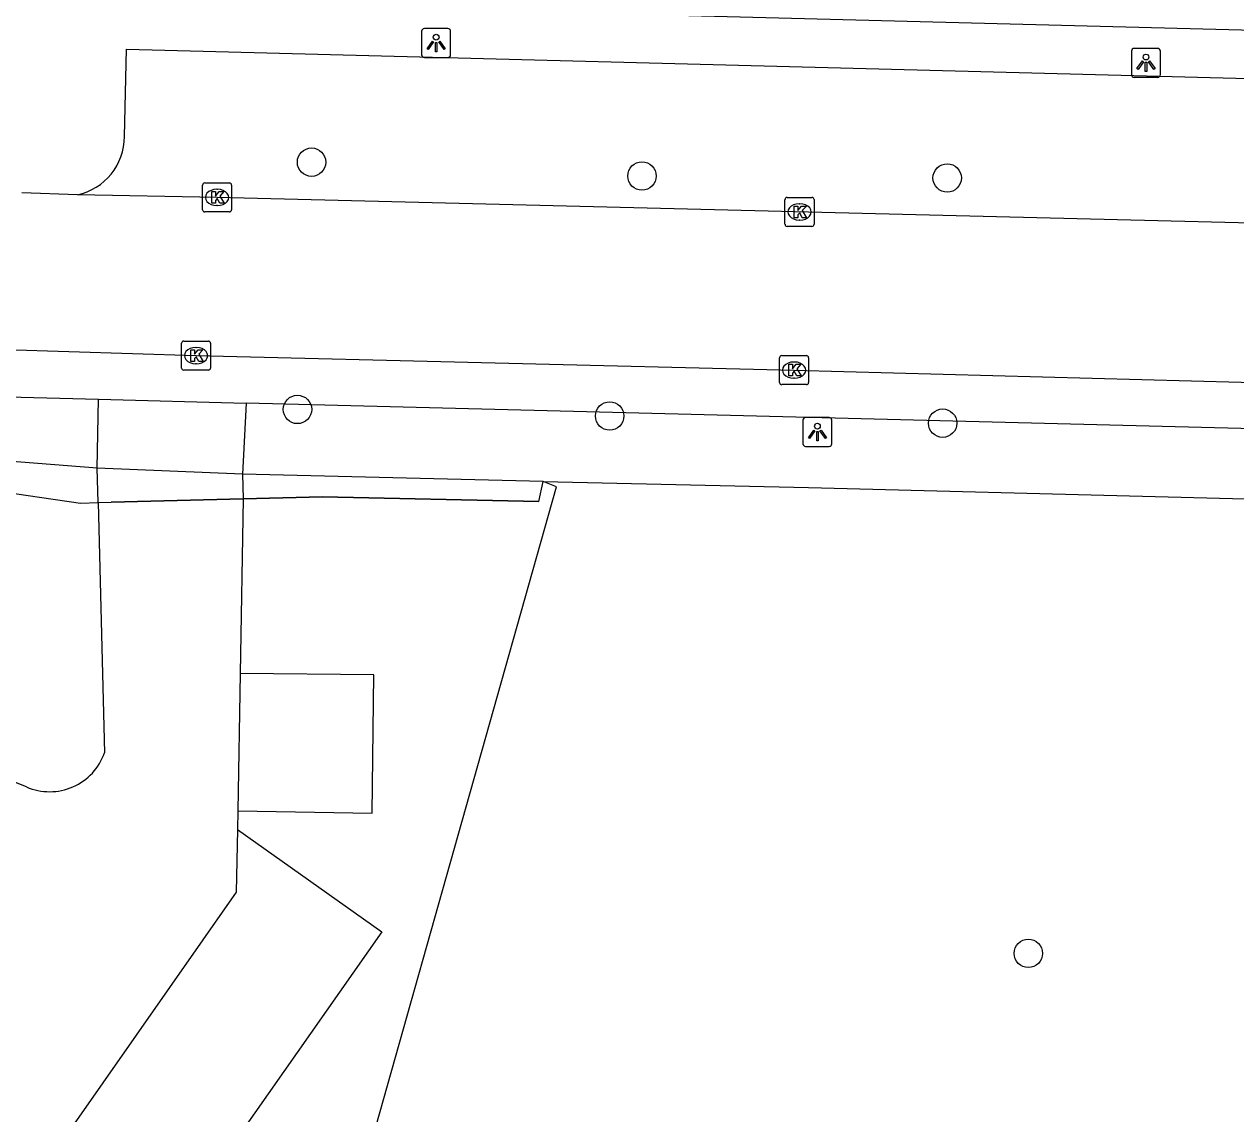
# Model space of a CAD drawing. Extents: x 160026 to 161302, y 384757 to 385701.
# Drawn here: x 160510.48 to 160552.18, y 384876.9 to 384914.41 of the extents above; entities that cross this region are included whole.
import ezdxf

# ---------------------------------------------------------------- set-up
doc = ezdxf.new("R2010")
doc.units = 0
for name, color, linetype in [('IMGEO_Boom', 7, 'Continuous'), ('IMGEO_Grasland_overig', 7, 'Continuous'), ('IMGEO_Groenvoorziening', 7, 'Continuous'), ('IMGEO_Hek', 7, 'Continuous'), ('IMGEO_Kolk', 7, 'Continuous'), ('IMGEO_Lichtpunt', 7, 'Continuous'), ('IMGEO_Parkeervlak_open', 7, 'Continuous'), ('IMGEO_Rijbaan_lokaal_open', 7, 'Continuous'), ('IMGEO_Voetpad_open', 7, 'Continuous')]:
    doc.layers.add(name, color=color, linetype=linetype)

msp = doc.modelspace()

# ---------------------------------------------------------------- linework, layer by layer
at = {"layer": 'IMGEO_Boom'}
for centre in [(160520.366, 384909.661), (160531.739, 384909.183), (160542.247, 384909.117), (160519.881, 384901.148), (160530.628, 384900.923), (160542.089, 384900.675), (160545.039, 384882.422)]:
    msp.add_circle(centre, 0.489, dxfattribs=at)
at = {"layer": 'IMGEO_Grasland_overig'}
for points in [[(160484.944, 384822.805), (160491.35, 384831.882), (160500, 384844.139), (160506.846, 384853.84), (160513.427, 384863.164), (160522.58, 384876.446), (160528.803, 384898.479), (160528.344, 384898.663)], [(160518.016, 384898.065), (160520.74, 384898.134), (160528.187, 384897.98), (160528.344, 384898.663)]]:
    msp.add_lwpolyline(points, dxfattribs=at)
at = {"layer": 'IMGEO_Groenvoorziening'}
msp.add_lwpolyline([(160489.29, 384903.178), (160489.086, 384903.261), (160488.915, 384902.842), (160494.932, 384900.485), (160512.413, 384897.924), (160513.017, 384897.939)], dxfattribs=at)
at = {"layer": 'IMGEO_Hek'}
for points in [[(160528.187, 384897.98), (160520.74, 384898.134), (160518.016, 384898.065)], [(160518.016, 384898.065), (160513.469, 384897.951)]]:
    msp.add_lwpolyline(points, dxfattribs=at)
at = {"layer": 'IMGEO_Kolk'}
for p, q in [((160516.688, 384908.946), (160517.54, 384908.946)), ((160516.613, 384908.02), (160516.613, 384908.872)), ((160517.101, 384908.726), (160517.126, 384908.726)), ((160517.614, 384908.872), (160517.614, 384908.02)), ((160517.124, 384908.166), (160517.099, 384908.166)), ((160536.663, 384907.521), (160536.663, 384908.373)), ((160536.738, 384908.447), (160537.59, 384908.447)), ((160537.151, 384908.227), (160537.176, 384908.227)), ((160537.664, 384908.373), (160537.664, 384907.521)), ((160517.54, 384907.946), (160516.688, 384907.946)), ((160537.59, 384907.447), (160536.738, 384907.447)), ((160537.174, 384907.667), (160537.149, 384907.667)), ((160515.889, 384902.574), (160515.889, 384903.426)), ((160515.964, 384903.5), (160516.816, 384903.5)), ((160516.377, 384903.28), (160516.402, 384903.28)), ((160516.89, 384903.426), (160516.89, 384902.574)), ((160516.4, 384902.72), (160516.375, 384902.72)), ((160536.475, 384902.075), (160536.475, 384902.927)), ((160536.55, 384903.001), (160537.402, 384903.001)), ((160536.963, 384902.781), (160536.988, 384902.781)), ((160537.476, 384902.927), (160537.476, 384902.075)), ((160516.816, 384902.5), (160515.964, 384902.5)), ((160537.402, 384902.001), (160536.55, 384902.001)), ((160536.986, 384902.221), (160536.961, 384902.221))]:
    msp.add_line(p, q, dxfattribs=at)
for points in [[(160516.688, 384908.946), (160517.54, 384908.946)], [(160516.613, 384908.02), (160516.613, 384908.872)], [(160516.934, 384908.646), (160517.057, 384908.646), (160517.057, 384908.495), (160517.187, 384908.646), (160517.351, 384908.646), (160517.205, 384908.495), (160517.358, 384908.246), (160517.206, 384908.246), (160517.121, 384908.41), (160517.057, 384908.343), (160517.057, 384908.246), (160516.934, 384908.246), (160516.934, 384908.646)], [(160517.614, 384908.872), (160517.614, 384908.02)], [(160536.663, 384907.521), (160536.663, 384908.373)], [(160536.738, 384908.447), (160537.59, 384908.447)], [(160536.984, 384908.147), (160537.107, 384908.147), (160537.107, 384907.996), (160537.237, 384908.147), (160537.401, 384908.147), (160537.255, 384907.996), (160537.408, 384907.747), (160537.256, 384907.747), (160537.171, 384907.911), (160537.107, 384907.844), (160537.107, 384907.747), (160536.984, 384907.747), (160536.984, 384908.147)], [(160537.664, 384908.373), (160537.664, 384907.521)], [(160517.54, 384907.946), (160516.688, 384907.946)], [(160537.59, 384907.447), (160536.738, 384907.447)], [(160515.889, 384902.574), (160515.889, 384903.426)], [(160515.964, 384903.5), (160516.816, 384903.5)], [(160516.21, 384903.2), (160516.333, 384903.2), (160516.333, 384903.049), (160516.463, 384903.2), (160516.627, 384903.2), (160516.481, 384903.049), (160516.634, 384902.8), (160516.482, 384902.8), (160516.397, 384902.964), (160516.333, 384902.897), (160516.333, 384902.8), (160516.21, 384902.8), (160516.21, 384903.2)], [(160516.89, 384903.426), (160516.89, 384902.574)], [(160536.475, 384902.075), (160536.475, 384902.927)], [(160536.55, 384903.001), (160537.402, 384903.001)], [(160536.796, 384902.701), (160536.919, 384902.701), (160536.919, 384902.55), (160537.049, 384902.701), (160537.213, 384902.701), (160537.067, 384902.55), (160537.22, 384902.301), (160537.068, 384902.301), (160536.983, 384902.465), (160536.919, 384902.398), (160536.919, 384902.301), (160536.796, 384902.301), (160536.796, 384902.701)], [(160537.476, 384902.927), (160537.476, 384902.075)], [(160516.816, 384902.5), (160515.964, 384902.5)], [(160537.402, 384902.001), (160536.55, 384902.001)]]:
    msp.add_lwpolyline(points, dxfattribs=at)
for centre, start, end in [((160516.69, 384908.87), 91.552, 178.448), ((160516.69, 384908.87), 91.552, 178.448), ((160517.538, 384908.87), 1.552, 88.448), ((160517.538, 384908.87), 1.552, 88.448), ((160536.74, 384908.371), 91.552, 178.448), ((160536.74, 384908.371), 91.552, 178.448), ((160537.588, 384908.371), 1.552, 88.448), ((160537.588, 384908.371), 1.552, 88.448), ((160516.69, 384908.022), 181.552, 268.448), ((160516.69, 384908.022), 181.552, 268.448), ((160517.538, 384908.022), 271.552, 358.448), ((160517.538, 384908.022), 271.552, 358.448), ((160536.74, 384907.523), 181.552, 268.448), ((160536.74, 384907.523), 181.552, 268.448), ((160537.588, 384907.523), 271.552, 358.448), ((160537.588, 384907.523), 271.552, 358.448), ((160515.966, 384903.424), 91.552, 178.448), ((160515.966, 384903.424), 91.552, 178.448), ((160516.814, 384903.424), 1.552, 88.448), ((160516.814, 384903.424), 1.552, 88.448), ((160536.552, 384902.925), 91.552, 178.448), ((160536.552, 384902.925), 91.552, 178.448), ((160537.4, 384902.925), 1.552, 88.448), ((160537.4, 384902.925), 1.552, 88.448), ((160515.966, 384902.576), 181.552, 268.448), ((160515.966, 384902.576), 181.552, 268.448), ((160516.814, 384902.576), 271.552, 358.448), ((160516.814, 384902.576), 271.552, 358.448), ((160536.552, 384902.077), 181.552, 268.448), ((160536.552, 384902.077), 181.552, 268.448), ((160537.4, 384902.077), 271.552, 358.448), ((160537.4, 384902.077), 271.552, 358.448)]:
    msp.add_arc(centre, 0.0765, start, end, dxfattribs=at)
for centre, major_axis, ratio, start_param, end_param in [((160517.1, 384908.446), (-0.387, 0.002), 0.722429, 4.712389, 7.853982), ((160517.125, 384908.446), (-0.39, 0.002), 0.717154, 1.570796, 4.712389), ((160537.15, 384907.947), (-0.387, 0.002), 0.722429, 4.712389, 7.853982), ((160537.175, 384907.947), (-0.39, 0.002), 0.717154, 1.570796, 4.712389), ((160516.376, 384903), (-0.387, 0.002), 0.722429, 4.712389, 7.853982), ((160516.401, 384903), (-0.39, 0.002), 0.717154, 1.570796, 4.712389), ((160536.962, 384902.501), (-0.387, 0.002), 0.722429, 4.712389, 7.853982), ((160536.987, 384902.501), (-0.39, 0.002), 0.717154, 1.570796, 4.712389)]:
    msp.add_ellipse(centre, major_axis=major_axis, ratio=ratio, start_param=start_param, end_param=end_param, dxfattribs=at)
at = {"layer": 'IMGEO_Lichtpunt'}
for p, q in [((160524.156, 384914.166), (160524.156, 384913.359)), ((160524.156, 384914.166), (160524.156, 384913.359)), ((160525.058, 384914.261), (160524.25, 384914.261)), ((160525.058, 384914.261), (160524.25, 384914.261)), ((160525.152, 384913.359), (160525.152, 384914.166)), ((160525.152, 384913.359), (160525.152, 384914.166)), ((160549.493, 384913.577), (160548.685, 384913.577)), ((160549.493, 384913.577), (160548.685, 384913.577)), ((160524.25, 384913.265), (160525.058, 384913.265)), ((160524.25, 384913.265), (160525.058, 384913.265)), ((160548.591, 384913.482), (160548.591, 384912.675)), ((160548.591, 384913.482), (160548.591, 384912.675)), ((160549.587, 384912.675), (160549.587, 384913.482)), ((160549.587, 384912.675), (160549.587, 384913.482)), ((160548.685, 384912.581), (160549.493, 384912.581)), ((160548.685, 384912.581), (160549.493, 384912.581)), ((160537.28, 384900.775), (160537.28, 384899.968)), ((160537.28, 384900.775), (160537.28, 384899.968)), ((160538.182, 384900.87), (160537.374, 384900.87)), ((160538.182, 384900.87), (160537.374, 384900.87)), ((160538.276, 384899.968), (160538.276, 384900.775)), ((160538.276, 384899.968), (160538.276, 384900.775)), ((160537.374, 384899.874), (160538.182, 384899.874)), ((160537.374, 384899.874), (160538.182, 384899.874))]:
    msp.add_line(p, q, dxfattribs=at)
for points in [[(160524.53, 384913.83), (160524.569, 384913.802), (160524.381, 384913.54), (160524.343, 384913.567), (160524.53, 384913.83)], [(160524.632, 384913.782), (160524.679, 384913.782), (160524.679, 384913.46), (160524.632, 384913.46), (160524.632, 384913.782)], [(160524.742, 384913.802), (160524.78, 384913.829), (160524.967, 384913.567), (160524.928, 384913.539), (160524.742, 384913.802)], [(160548.965, 384913.146), (160549.004, 384913.118), (160548.816, 384912.856), (160548.778, 384912.883), (160548.965, 384913.146)], [(160549.177, 384913.118), (160549.215, 384913.145), (160549.402, 384912.883), (160549.363, 384912.855), (160549.177, 384913.118)], [(160549.067, 384913.098), (160549.114, 384913.098), (160549.114, 384912.776), (160549.067, 384912.776), (160549.067, 384913.098)], [(160537.654, 384900.439), (160537.693, 384900.411), (160537.505, 384900.149), (160537.467, 384900.176), (160537.654, 384900.439)], [(160537.756, 384900.391), (160537.803, 384900.391), (160537.803, 384900.069), (160537.756, 384900.069), (160537.756, 384900.391)], [(160537.866, 384900.411), (160537.904, 384900.438), (160538.091, 384900.176), (160538.052, 384900.148), (160537.866, 384900.411)]]:
    msp.add_lwpolyline(points, dxfattribs=at)
for centre in [(160524.655, 384913.964), (160549.09, 384913.28), (160537.779, 384900.573)]:
    msp.add_circle(centre, 0.0994, dxfattribs=at)
for centre, start, end in [((160524.25, 384914.166), 90, 180), ((160524.25, 384914.166), 90, 180), ((160525.058, 384914.166), 0, 90), ((160525.058, 384914.166), 0, 90), ((160548.685, 384913.482), 90, 180), ((160548.685, 384913.482), 90, 180), ((160549.493, 384913.482), 0, 90), ((160549.493, 384913.482), 0, 90), ((160524.25, 384913.359), 180, 270), ((160524.25, 384913.359), 180, 270), ((160525.058, 384913.359), 270, 0), ((160525.058, 384913.359), 270, 360), ((160548.685, 384912.675), 180, 270), ((160548.685, 384912.675), 180, 270), ((160549.493, 384912.675), 270, 0), ((160549.493, 384912.675), 270, 360), ((160537.374, 384900.775), 90, 180), ((160537.374, 384900.775), 90, 180), ((160538.182, 384900.775), 0, 90), ((160538.182, 384900.775), 0, 90), ((160537.374, 384899.968), 180, 270), ((160537.374, 384899.968), 180, 270), ((160538.182, 384899.968), 270, 0), ((160538.182, 384899.968), 270, 360)]:
    msp.add_arc(centre, 0.0946, start, end, dxfattribs=at)
at = {"layer": 'IMGEO_Parkeervlak_open'}
for points in [[(160517.823, 384887.331), (160522.455, 384887.248), (160522.512, 384892.008), (160517.908, 384892.063)], [(160517.812, 384886.689), (160522.781, 384883.168), (160500, 384850.695), (160487.346, 384832.658), (160483.42, 384835.416)]]:
    msp.add_lwpolyline(points, dxfattribs=at)
at = {"layer": 'IMGEO_Rijbaan_lokaal_open'}
for points in [[(160512.304, 384908.537), (160510.397, 384908.608)], [(160587.814, 384906.659), (160574.698, 384906.98), (160555.513, 384907.489), (160517.114, 384908.444), (160512.304, 384908.537)], [(160507.614, 384903.278), (160516.39, 384903.001), (160536.975, 384902.502), (160554.072, 384902.039), (160596.107, 384900.95), (160606.288, 384900.713)], [(160513.017, 384897.939), (160513.469, 384897.951), (160518.016, 384898.065)], [(160513.017, 384897.939), (160513.24, 384889.331)], [(160518.016, 384898.065), (160517.908, 384892.063)], [(160517.908, 384892.063), (160517.823, 384887.331)], [(160510.554, 384888.154), (160508.49, 384888.974)], [(160517.823, 384887.331), (160517.812, 384886.689)], [(160517.812, 384886.689), (160517.773, 384884.524), (160483.42, 384835.416)]]:
    msp.add_lwpolyline(points, dxfattribs=at)
msp.add_arc((160511.351, 384889.989), 2.001, 246.5291, 340.7967, dxfattribs=at)
at = {"layer": 'IMGEO_Voetpad_open'}
for points in [[(160646.505, 384911.834), (160640.573, 384911.984), (160594.508, 384913.145), (160581.47, 384913.473), (160554.587, 384914.151), (160512.105, 384915.262)], [(160513.922, 384910.54), (160513.996, 384913.55), (160553.934, 384912.508), (160586.235, 384911.696), (160586.135, 384908.659)], [(160512.987, 384899.124), (160509.321, 384899.416), (160507.018, 384899.706), (160500, 384901.08), (160489.29, 384903.178)], [(160509.925, 384901.586), (160513.03, 384901.504)], [(160512.987, 384899.124), (160513.03, 384901.504)], [(160513.03, 384901.504), (160518.113, 384901.369)], [(160518.113, 384901.369), (160517.994, 384898.92)], [(160603.945, 384899.192), (160596.048, 384899.383), (160518.113, 384901.369)], [(160513.017, 384897.939), (160512.987, 384899.124)], [(160517.994, 384898.92), (160512.987, 384899.124)], [(160528.344, 384898.663), (160517.994, 384898.92)], [(160517.994, 384898.92), (160518.016, 384898.065)], [(160528.344, 384898.663), (160537.475, 384898.464), (160562.234, 384897.821), (160562.423, 384897.816), (160604.856, 384896.691), (160606.57, 384896.649), (160640.189, 384895.825), (160712.953, 384893.879)]]:
    msp.add_lwpolyline(points, dxfattribs=at)
msp.add_arc((160511.877, 384910.537), 2.045, 282.0467, 0.0916, dxfattribs=at)

doc.saveas('drawing.dxf')
